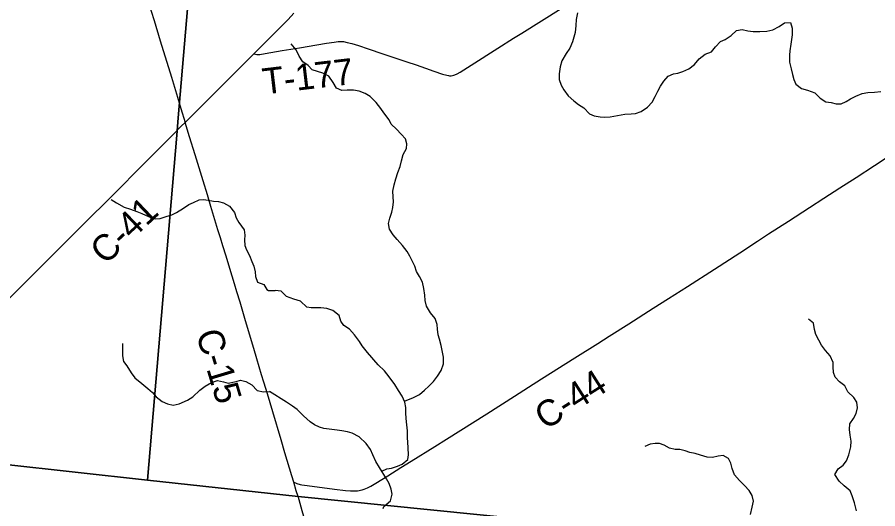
# Model space of a CAD drawing. Extents: x 0 to 1101, y 0 to 440.
# Drawn here: x 847.183 to 849.057, y 376.194 to 377.265 of the extents above; entities that cross this region are included whole.
import ezdxf

# ---------------------------------------------------------------- set-up
doc = ezdxf.new("R2010")
doc.units = 0
for name, color, linetype in [('GM_X_County_Road', 7, 'Continuous'), ('GM_X_County_Road_Text', 7, 'Continuous'), ('GM_X_Minor_River', 7, 'Continuous'), ('GM_X_State_Route', 7, 'Continuous'), ('GM_X_Township', 7, 'Continuous'), ('GM_X_Township_Road', 7, 'Continuous'), ('GM_X_Township_Road_Text', 7, 'Continuous'), ('SH_Cut_Line', 7, 'Continuous')]:
    doc.layers.add(name, color=color, linetype=linetype)

msp = doc.modelspace()

# ---------------------------------------------------------------- linework, layer by layer
at = {"layer": 'GM_X_County_Road'}
msp.add_lwpolyline([(850.9258, 375.8797), (850.9258, 381.1617), (850.8488, 381.1661), (850.84, 381.1666), (850.8316, 381.167), (850.794, 381.1689), (850.7928, 381.169), (849.9699, 381.2155), (849.9584, 381.2161), (849.5879, 381.237), (848.2076, 381.3203), (847.9626, 381.3347), (847.896, 381.3391), (847.8653, 380.9722), (847.7828, 379.9871), (847.6897, 378.8763), (847.6089, 377.9284), (847.5335, 377.0456), (847.5303, 377.0082), (847.4662, 376.2566), (847.7946, 376.221), (849.0627, 376.0925), (849.9034, 375.9956), (850.1463, 375.9688)], close=True, dxfattribs=at)
for points in [[(843.7743, 376.6401), (844.4941, 376.5699), (845.4182, 376.4736), (845.5612, 376.461), (845.6523, 376.4464), (845.8289, 376.4273), (846.6778, 376.3437), (847.4662, 376.2566), (847.5303, 377.0082), (847.5335, 377.0456), (847.6089, 377.9284)], [(847.523, 377.01), (847.5236, 377.0107), (847.5398, 377.0272), (847.5483, 377.0357)], [(847.7948, 376.2205), (847.7904, 376.2331), (847.7851, 376.2521), (847.781, 376.2655), (847.7658, 376.3156), (847.7573, 376.3442), (847.7393, 376.4049), (847.7276, 376.4442), (847.7199, 376.4698), (847.715, 376.4859), (847.7044, 376.5209), (847.698, 376.5429), (847.68, 376.6031), (847.6679, 376.6442), (847.661, 376.6668), (847.6557, 376.6839), (847.6456, 376.7172), (847.6374, 376.744), (847.6306, 376.7666), (847.6252, 376.7844), (847.6199, 376.8016), (847.6044, 376.8528), (847.5969, 376.8777), (847.5875, 376.9087), (847.5702, 376.9651), (847.5581, 377.0043), (847.5483, 377.0357)], [(847.1669, 376.6533), (847.2054, 376.6922), (847.2234, 376.7102), (847.2461, 376.7331), (847.2817, 376.7687), (847.317, 376.8037), (847.3469, 376.8335), (847.3698, 376.8564), (847.3856, 376.8721), (847.4002, 376.8866), (847.4134, 376.8997), (847.4361, 376.9226), (847.4493, 376.9358), (847.4861, 376.9728), (847.5015, 376.9881), (847.5185, 377.0054), (847.523, 377.01)], [(847.7851, 376.2521), (847.7885, 376.2505), (847.7915, 376.2493), (847.7941, 376.2484), (847.7966, 376.2476), (847.799, 376.247), (847.8023, 376.2463), (847.8141, 376.2446), (847.8734, 376.237), (847.8976, 376.2341), (847.9086, 376.2331), (847.9162, 376.2327), (847.9203, 376.2328), (847.9237, 376.2331), (847.9274, 376.2337), (847.9303, 376.2343), (847.934, 376.2353), (847.9382, 376.2369), (847.9453, 376.2396), (847.9526, 376.2431), (847.9639, 376.2497), (847.9898, 376.2658), (848.0181, 376.2838), (848.0408, 376.2979), (848.0918, 376.3298), (848.1176, 376.3459), (848.1486, 376.3655), (848.2051, 376.4006), (848.2654, 376.4391), (848.2962, 376.4589), (848.3245, 376.4769), (848.3971, 376.5225), (848.4469, 376.5541), (848.4715, 376.5697), (848.5149, 376.5971), (848.5675, 376.6309), (848.601, 376.6522), (848.6426, 376.6782), (848.7012, 376.7157), (848.7562, 376.7518), (848.7945, 376.7769), (848.8187, 376.7926), (848.8622, 376.8204), (848.9079, 376.8502), (848.9389, 376.8703), (848.9743, 376.8928), (849.0093, 376.9156), (849.0493, 376.9415), (849.0814, 376.9626)]]:
    msp.add_lwpolyline(points, dxfattribs=at)
at = {"layer": 'GM_X_Minor_River'}
for points in [[(848.403, 377.2744), (848.3997, 377.2596), (848.399, 377.2471), (848.3975, 377.2315), (848.395, 377.2217), (848.3918, 377.2111), (848.3858, 377.1975), (848.3779, 377.1859), (848.3689, 377.1698), (848.3648, 377.1569), (848.3629, 377.1417), (848.363, 377.1292), (848.3673, 377.1165), (848.3728, 377.1069), (848.3823, 377.0938), (848.3946, 377.0824), (848.4047, 377.075), (848.4163, 377.0671), (848.4289, 377.0547), (848.439, 377.0499), (848.4518, 377.0477), (848.4617, 377.0471), (848.4742, 377.0476), (848.4902, 377.0506), (848.5062, 377.0533), (848.5195, 377.0545), (848.5294, 377.0551), (848.5416, 377.0594), (848.5555, 377.069), (848.5652, 377.0798), (848.5719, 377.0922), (848.5775, 377.1035), (848.5834, 377.1144), (848.5908, 377.1252), (848.6006, 377.1364), (848.6117, 377.1415), (848.6212, 377.1432), (848.6319, 377.1464), (848.6449, 377.1526), (848.6576, 377.1618), (848.6681, 377.1741), (848.6805, 377.1841), (848.6946, 377.1895), (848.7032, 377.2004), (848.7145, 377.2123), (848.7244, 377.2162), (848.7371, 377.2247), (848.7491, 377.2359), (848.7613, 377.2379), (848.7734, 377.2349), (848.7855, 377.2339), (848.7999, 377.2336), (848.8151, 377.2348), (848.8284, 377.2371), (848.8422, 377.2444), (848.8534, 377.2529), (848.8667, 377.253), (848.8706, 377.2411), (848.8702, 377.2263), (848.8689, 377.2164), (848.8671, 377.2058), (848.8653, 377.1918), (848.8643, 377.1819), (848.8647, 377.1667), (848.8682, 377.1522), (848.8713, 377.1399), (848.8738, 377.1288), (848.8781, 377.1188), (848.8908, 377.1094), (848.904, 377.1057), (848.9194, 377.1004), (848.9313, 377.0887), (848.9436, 377.0808), (848.9553, 377.0794), (848.9662, 377.0762), (848.9769, 377.0759), (848.9876, 377.081), (848.9976, 377.0869), (849.0091, 377.0931), (849.0228, 377.0985), (849.0354, 377.1009), (849.0495, 377.1017), (849.0631, 377.1029)], [(848.0257, 376.4282), (848.0455, 376.4362), (848.0589, 376.4431), (848.0693, 376.452), (848.0794, 376.4613), (848.0891, 376.4714), (848.0981, 376.483), (848.1059, 376.495), (848.1108, 376.5097), (848.1108, 376.5245), (848.1091, 376.5352), (848.1056, 376.5494), (848.1021, 376.5632), (848.0997, 376.5727), (848.0977, 376.585), (848.0972, 376.5956), (848.0925, 376.6087), (848.0826, 376.6207), (848.0738, 376.6353), (848.071, 376.6476), (848.0701, 376.659), (848.0682, 376.6739), (848.0651, 376.6873), (848.0589, 376.7003), (848.0523, 376.7108), (848.0484, 376.7226), (848.043, 376.7342), (848.0375, 376.7446), (848.0317, 376.7546), (848.0214, 376.7678), (848.0099, 376.7806), (848.0014, 376.791), (847.9933, 376.803), (847.9909, 376.8152), (847.9939, 376.8273), (847.9983, 376.8398), (848.0008, 376.8504), (848.0022, 376.8625), (848.0017, 376.8736), (848.0009, 376.8862), (848.0034, 376.8998), (848.0075, 376.913), (848.0116, 376.9266), (848.0164, 376.9395), (848.0198, 376.9516), (848.0235, 376.9659), (848.0302, 376.9791), (848.0308, 376.989), (848.028, 376.9997), (848.0188, 377.0102), (848.0084, 377.0207), (847.9973, 377.0316), (847.9926, 377.0416), (847.9811, 377.0563), (847.9745, 377.0663), (847.9642, 377.0787), (847.9512, 377.0923), (847.9404, 377.099), (847.9276, 377.1035), (847.9147, 377.1057), (847.9011, 377.1056), (847.8897, 377.1055), (847.8781, 377.1103), (847.8704, 377.1227), (847.8616, 377.1366), (847.8481, 377.143), (847.8368, 377.1463), (847.8251, 377.1503), (847.8166, 377.16), (847.8043, 377.1675), (847.7966, 377.1802), (847.79, 377.1937), (847.7793, 377.2069)], [(847.3876, 376.868), (847.3988, 376.8602), (847.4154, 376.8511), (847.4294, 376.8467), (847.443, 376.8418), (847.4539, 376.8374), (847.4687, 376.8307), (847.4838, 376.8255), (847.4937, 376.826), (847.5067, 376.8304), (847.5197, 376.8343), (847.5297, 376.8395), (847.5447, 376.8491), (847.5567, 376.8569), (847.5663, 376.8613), (847.5789, 376.8672), (847.5885, 376.8677), (847.5983, 376.8664), (847.6101, 376.8643), (847.6207, 376.863), (847.6321, 376.8605), (847.6452, 376.8534), (847.6556, 376.8395), (847.6596, 376.828), (847.6651, 376.8176), (847.677, 376.8017), (847.6787, 376.7903), (847.6773, 376.7796), (847.6782, 376.7674), (847.6822, 376.7578), (847.6885, 376.7459), (847.6935, 376.7324), (847.6979, 376.7225), (847.7007, 376.7098), (847.7017, 376.6999), (847.7056, 376.6876), (847.7196, 376.6828), (847.7262, 376.6716), (847.7301, 376.6698), (847.7443, 376.6697)], [(847.9765, 376.276), (847.9878, 376.2807), (847.9981, 376.2824), (848.0111, 376.2867), (848.021, 376.291), (848.033, 376.3014), (848.0347, 376.3117), (848.0339, 376.3269), (848.0335, 376.3391), (848.0329, 376.3486), (848.0325, 376.3638), (848.0309, 376.3768), (848.03, 376.3905), (848.0292, 376.4031), (848.0287, 376.4145), (848.0267, 376.426), (848.0209, 376.439), (848.0132, 376.4518), (848.0048, 376.4649), (847.9926, 376.4811), (847.9823, 376.4943), (847.9686, 376.5076), (847.9453, 376.5347), (847.9338, 376.5487), (847.928, 376.5587), (847.9169, 376.5726), (847.9062, 376.585), (847.8943, 376.5933), (847.8876, 376.603), (847.8837, 376.6148), (847.8703, 376.6262), (847.8568, 376.6303), (847.8439, 376.6317), (847.8344, 376.6315), (847.8231, 376.6318), (847.8133, 376.6335), (847.7995, 376.6464), (847.7852, 376.6509), (847.769, 376.6562), (847.7575, 376.6679), (847.7443, 376.6697)], [(849.0103, 376.1898), (849.0057, 376.2067), (849.0007, 376.222), (848.9968, 376.2331), (848.9838, 376.2441), (848.9723, 376.2542), (848.9635, 376.2685), (848.9706, 376.2809), (848.9814, 376.289), (848.9888, 376.2987), (848.994, 376.3112), (848.9978, 376.3286), (848.9985, 376.3411), (848.9965, 376.3541), (848.9952, 376.3663), (848.9959, 376.3789), (849.0037, 376.3905), (849.01, 376.4018), (849.0126, 376.4139), (849.011, 376.4265), (849.0047, 376.4365), (848.9917, 376.4486), (848.9848, 376.462), (848.9733, 376.4707), (848.964, 376.4804), (848.9601, 376.4908), (848.9596, 376.5029), (848.9594, 376.5128), (848.9529, 376.5274), (848.9429, 376.5387), (848.9345, 376.5503), (848.9283, 376.5611), (848.9217, 376.5734), (848.9189, 376.5845), (848.917, 376.5982), (848.9058, 376.6069)], [(847.412, 376.5539), (847.4121, 376.5398), (847.4122, 376.5272), (847.4143, 376.515), (847.4213, 376.505), (847.4309, 376.4899), (847.4391, 376.4791), (847.4537, 376.4666), (847.4668, 376.4557), (847.4773, 376.4475), (847.4851, 376.4379), (847.4986, 376.4277), (847.5103, 376.4222), (847.5224, 376.4197), (847.5354, 376.4228), (847.5535, 376.4305), (847.5654, 376.4375), (847.5805, 376.4521), (847.5917, 376.4611), (847.6059, 376.4692), (847.6186, 376.4731), (847.6322, 376.4706), (847.6421, 376.4674), (847.6592, 376.4709), (847.6688, 376.4738), (847.6806, 376.4712), (847.6937, 376.4638), (847.7053, 376.4514), (847.7189, 376.4488), (847.7323, 376.4497)], [(847.9794, 376.1942), (847.9814, 376.1991), (847.9957, 376.2113), (847.9995, 376.2257), (847.9971, 376.2368), (847.9924, 376.2491), (847.9869, 376.2595), (847.9716, 376.2838), (847.9639, 376.2969), (847.9574, 376.3111), (847.952, 376.323), (847.9428, 376.3362), (847.9275, 376.3506), (847.9122, 376.3585), (847.902, 376.3618), (847.8899, 376.3636), (847.8793, 376.365), (847.8623, 376.3673), (847.8506, 376.369), (847.8408, 376.3719), (847.8303, 376.3767), (847.8206, 376.3834), (847.8061, 376.3963), (847.792, 376.4099), (847.7819, 376.4174), (847.7688, 376.426), (847.7323, 376.4497)], [(848.7795, 376.1813), (848.7829, 376.1976), (848.7863, 376.2108), (848.7831, 376.2227), (848.7769, 376.2335), (848.7665, 376.2443), (848.7554, 376.2556), (848.7447, 376.268), (848.7393, 376.2815), (848.7365, 376.293), (848.7318, 376.3037), (848.7198, 376.3101), (848.7092, 376.3084), (848.697, 376.3056), (848.6849, 376.3063), (848.6706, 376.3108), (848.6593, 376.3145), (848.6476, 376.3166), (848.6374, 376.3199), (848.6257, 376.3228), (848.6155, 376.3234), (848.6034, 376.326), (848.5914, 376.3327), (848.5817, 376.336), (848.5718, 376.3362), (848.5611, 376.3345), (848.5493, 376.3299)]]:
    msp.add_lwpolyline(points, dxfattribs=at)
at = {"layer": 'GM_X_State_Route'}
for points in [[(847.4615, 377.3194), (847.4806, 377.2577), (847.4938, 377.2137), (847.5185, 377.1341), (847.5316, 377.0905)], [(847.5316, 377.0905), (847.5391, 377.0657), (847.5483, 377.0357), (847.5603, 377.0472), (847.6107, 377.0979), (847.6739, 377.1612), (847.6978, 377.1851), (847.7217, 377.209), (847.7451, 377.2322), (847.7728, 377.26), (847.7847, 377.2735)]]:
    msp.add_lwpolyline(points, dxfattribs=at)
at = {"layer": 'GM_X_Township'}
msp.add_lwpolyline([(845.2, 372.8166), (845.355, 374.0482), (845.4081, 374.4677), (845.4198, 374.5609), (845.56, 375.6723), (845.6323, 376.2442), (845.649, 376.3795), (845.6523, 376.4464), (845.8289, 376.4273), (846.6778, 376.3437), (847.4662, 376.2566), (847.7946, 376.221), (849.0627, 376.0925), (849.9034, 375.9956), (850.1463, 375.9688), (850.1084, 375.659), (850.0881, 375.4017), (850.0422, 374.8961), (850.0054, 374.4861), (849.9545, 374.031), (849.8439, 372.9428)], dxfattribs=at)
at = {"layer": 'GM_X_Township_Road'}
for points in [[(847.6978, 377.1851), (847.7013, 377.1843), (847.7042, 377.1837), (847.7073, 377.1834), (847.7109, 377.1837), (847.7224, 377.1858), (847.7598, 377.1922), (847.7976, 377.1985), (847.8348, 377.2045), (847.8564, 377.2081), (847.8726, 377.2105), (847.8818, 377.2118), (847.8864, 377.2122), (847.8929, 377.2117), (847.901, 377.2101), (847.9113, 377.2076), (847.9256, 377.2032), (847.9469, 377.1959), (847.9787, 377.1849), (847.9987, 377.1783), (848.0311, 377.1679), (848.0517, 377.161), (848.0716, 377.1538), (848.0903, 377.1471), (848.1085, 377.1411), (848.1181, 377.1383), (848.1216, 377.1377), (848.1242, 377.1374), (848.1275, 377.1375), (848.1306, 377.1378), (848.1332, 377.1384), (848.1359, 377.1396), (848.1411, 377.1418), (848.1472, 377.145), (848.1714, 377.1602), (848.2294, 377.1974), (848.2633, 377.2191), (848.2813, 377.2301), (848.3672, 377.2839)], [(847.8984, 375.8293), (847.8966, 375.836), (847.8899, 375.8617), (847.8852, 375.8795), (847.8793, 375.9026), (847.8717, 375.9318), (847.8678, 375.9466), (847.8616, 375.9709), (847.8553, 375.9953), (847.8467, 376.0288), (847.8401, 376.0548), (847.8335, 376.0811), (847.8244, 376.1146), (847.8176, 376.139), (847.8103, 376.1651), (847.8035, 376.1892), (847.7965, 376.2136), (847.7948, 376.2205)]]:
    msp.add_lwpolyline(points, dxfattribs=at)
at = {"layer": 'SH_Cut_Line'}
for points in [[(843.7743, 376.6401), (844.4941, 376.5699), (845.4182, 376.4736), (845.5612, 376.461), (845.6523, 376.4464), (845.8289, 376.4273), (846.6778, 376.3437), (847.4662, 376.2566), (847.7946, 376.221), (849.0627, 376.0925), (849.9034, 375.9956), (850.1463, 375.9688), (850.9258, 375.8797), (850.9258, 381.9059), (837.3258, 381.9059)], [(837.3258, 368.3059), (850.9258, 368.3059), (850.9258, 375.8797), (850.1463, 375.9688), (849.9034, 375.9956), (849.0627, 376.0925), (847.7946, 376.221), (847.4662, 376.2566), (846.6778, 376.3437), (845.8289, 376.4273), (845.6523, 376.4464), (845.5612, 376.461), (845.4182, 376.4736), (844.4941, 376.5699), (843.7743, 376.6401)]]:
    msp.add_lwpolyline(points, dxfattribs=at)

# ---------------------------------------------------------------- texts
at = {"layer": 'GM_X_County_Road_Text'}
for s, rotation, p in [('C-41', 43.544, (847.3748, 376.7236)), ('C-15', 286.6994, (847.5714, 376.576)), ('C-44', 32.5506, (848.333, 376.3643))]:
    msp.add_text(s, height=0.05682, rotation=rotation, dxfattribs=at).set_placement(p)
at = {"layer": 'GM_X_Township_Road_Text'}
msp.add_text('T-177', height=0.05682, rotation=6.7425, dxfattribs=at).set_placement((847.7201, 377.0964))

doc.saveas('drawing.dxf')
